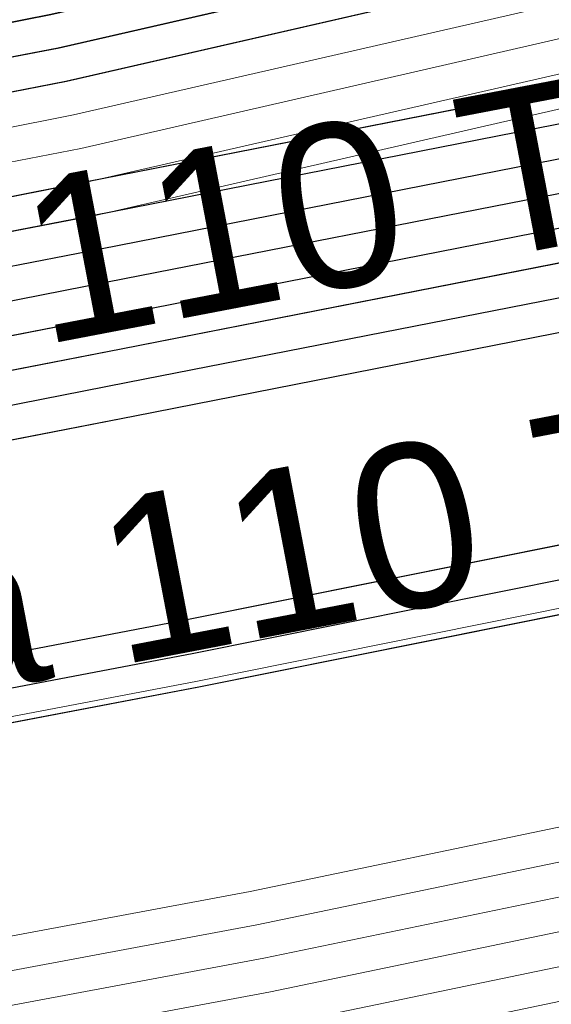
# Model space of a CAD drawing. Header units: metres. Extents: x -502 to 161, y -108 to 174.
# Tile 423 of 656: x -104.63 to -103.851, y -24.422 to -22.98. Entities that reach past the tile are written whole.
import ezdxf

# ---------------------------------------------------------------- set-up
doc = ezdxf.new("R2010")
doc.units = ezdxf.units.M
doc.header["$LTSCALE"] = 0.1
for name, color, linetype in [('BRI31-005.05-5p02-Koordinierung Lageplan 4. BA ZOB West 2022-06-15', 7, 'Continuous'), ('BRI31-005.06-5f07-Koordinierung Lageplan 4. BA ZOB Fernbusbahnh', 7, 'Continuous'), ('BRI32-005.02-5f05-Koordinierung Schemaplan 4 BA ZOB Teilbereich', 7, 'Continuous'), ('BRI32-005.03-5f06-Koordinierung Schemaplan 4 BA ZOB Teilbereich 2 Ost - Bahnhofsallee 2023-01-21', 7, 'Continuous')]:
    doc.layers.add(name, color=color, linetype=linetype)
doc.styles.add('Arial', font='arial.ttf')

msp = doc.modelspace()

# ---------------------------------------------------------------- linework, layer by layer
at = {"layer": 'BRI31-005.05-5p02-Koordinierung Lageplan 4. BA ZOB West 2022-06-15', "color": 250, "linetype": 'Continuous', "lineweight": 25, "true_color": 0x333333, "transparency": 33554687, "flags": 128}
for points in [[(-179.1357, -29.7394), (-178.2047, -29.9074), (-176.5237, -30.3244), (-174.8367, -30.8434), (-162.8247, -32.5154), (-157.1227, -33.4214), (-150.6707, -32.1644), (-150.3757, -32.1054), (-126.7397, -27.5954), (-121.8107, -26.6854), (-104.5117, -23.3154), (-93.6067, -21.1744), (-88.8337, -20.4444), (-81.6527, -19.0944), (-75.3827, -18.1294), (-69.6317, -17.1894), (-64.2647, -16.2324), (-63.2977, -15.6984), (-62.6077, -15.0894), (-62.1947, -14.8414), (-59.6597, -14.3864), (-59.3767, -14.3364), (-55.6447, -13.7064)], [(-55.6367, -13.7554), (-59.3687, -14.3854), (-59.6507, -14.4354), (-62.1767, -14.8894), (-62.5777, -15.1304), (-63.2687, -15.7394), (-64.2477, -16.2804), (-69.6237, -17.2384), (-75.3737, -18.1784), (-81.6437, -19.1434), (-88.8257, -20.4934), (-93.5977, -21.2234), (-104.5017, -23.3644), (-121.8007, -26.7344), (-126.7307, -27.6444), (-150.3667, -32.1544), (-150.6607, -32.2134), (-157.1217, -33.4724), (-162.8317, -32.5644), (-174.8437, -30.8934), (-176.5357, -30.3734), (-178.2147, -29.9564), (-179.1357, -29.7904)], [(-55.6287, -13.8044), (-59.3607, -14.4344), (-59.6427, -14.4844), (-62.1587, -14.9374), (-62.5477, -15.1714), (-63.2397, -15.7804), (-64.2307, -16.3284), (-69.6157, -17.2874), (-75.3647, -18.2274), (-81.6347, -19.1924), (-88.8177, -20.5424), (-93.5887, -21.2724), (-104.4917, -23.4134), (-121.7907, -26.7834), (-126.7217, -27.6934), (-150.3577, -32.2034), (-150.6507, -32.2624), (-157.1207, -33.5234), (-162.8387, -32.6134), (-174.8507, -30.9434), (-176.5477, -30.4224), (-178.2247, -30.0054), (-179.1357, -29.8414)], [(-55.6207, -13.8534), (-59.3527, -14.4834), (-59.6277, -14.5324), (-62.1407, -14.9854), (-62.5177, -15.2124), (-63.2107, -15.8214), (-64.2137, -16.3764), (-69.6077, -17.3364), (-75.3557, -18.2764), (-81.6257, -19.2414), (-88.8097, -20.5914), (-93.5797, -21.3214), (-104.4817, -23.4624), (-121.7807, -26.8324), (-126.7127, -27.7424), (-150.3487, -32.2524), (-150.6407, -32.3114), (-157.1197, -33.5744), (-162.8457, -32.6624), (-174.8577, -30.9934), (-176.5597, -30.4714), (-178.2347, -30.0544), (-179.1357, -29.8924)], [(-55.6127, -13.9024), (-59.3447, -14.5324), (-59.6247, -14.5824), (-62.1227, -15.0334), (-62.4877, -15.2534), (-63.1817, -15.8624), (-64.1967, -16.4244), (-69.5997, -17.3854), (-75.3467, -18.3254), (-81.6167, -19.2904), (-88.8017, -20.6404), (-93.5707, -21.3704), (-104.4717, -23.5114), (-121.7707, -26.8814), (-126.7037, -27.7914), (-150.3397, -32.3014), (-150.6307, -32.3604), (-157.1187, -33.6254), (-162.8527, -32.7114), (-174.8647, -31.0434), (-176.5717, -30.5204), (-178.2447, -30.1034), (-179.1357, -29.9434)], [(-55.6047, -13.9514), (-59.3367, -14.5814), (-62.1047, -15.0814), (-62.4577, -15.2944), (-63.1527, -15.9034), (-64.1797, -16.4724), (-69.5917, -17.4344), (-75.3377, -18.3744), (-81.6077, -19.3394), (-88.7937, -20.6894), (-93.5617, -21.4194), (-104.4617, -23.5604), (-121.7607, -26.9304), (-126.6947, -27.8404), (-150.3307, -32.3504), (-150.6207, -32.4094), (-157.1177, -33.6764), (-162.8597, -32.7604), (-174.8717, -31.0934), (-176.5837, -30.5694), (-178.2547, -30.1524), (-179.1357, -29.9944)], [(-56.5667, -14.3244), (-56.9487, -14.6244), (-57.8377, -15.3484), (-58.3257, -15.4954), (-59.9937, -15.7044), (-61.6697, -15.9144), (-63.7887, -16.4534), (-69.5837, -17.4834), (-75.3287, -18.4234), (-81.5687, -19.5644), (-84.6457, -20.1594), (-93.6297, -21.6994), (-104.3877, -23.8594), (-121.7187, -27.1554), (-122.6217, -27.3224), (-126.1537, -27.9814), (-137.6357, -30.1594), (-150.2927, -32.5534), (-151.8867, -32.8594), (-157.0417, -33.8394), (-163.2567, -32.9244), (-174.3647, -31.3244), (-178.3997, -30.6854)], [(-56.5467, -14.3734), (-56.9177, -14.6634), (-57.8137, -15.3934), (-58.3107, -15.5434), (-58.9957, -15.6304), (-59.9877, -15.7544), (-61.6607, -15.9634), (-63.7777, -16.5024), (-69.5757, -17.5324), (-75.3197, -18.4724), (-81.5597, -19.6134), (-84.6367, -20.2084), (-93.6207, -21.7484), (-104.3777, -23.9084), (-121.7097, -27.2044), (-122.6127, -27.3714), (-126.1447, -28.0304), (-137.6267, -30.2084), (-150.2837, -32.6024), (-151.8777, -32.9084), (-157.0407, -33.8904), (-163.2637, -32.9734), (-174.3717, -31.3734), (-178.4067, -30.7344)], [(-56.5277, -14.4214), (-56.8867, -14.7024), (-57.7897, -15.4384), (-58.2967, -15.5914), (-58.9897, -15.6804), (-59.9817, -15.8044), (-61.6517, -16.0124), (-63.7667, -16.5514), (-69.5677, -17.5814), (-75.3107, -18.5214), (-81.5507, -19.6624), (-84.6277, -20.2574), (-93.6117, -21.7974), (-104.3677, -23.9574), (-121.7007, -27.2534), (-122.6037, -27.4204), (-126.1357, -28.0794), (-137.6177, -30.2574), (-150.2747, -32.6514), (-151.8687, -32.9574), (-154.1107, -33.3844)], [(-62.5057, -14.9114), (-62.7017, -15.0274), (-63.4007, -15.5204), (-64.2987, -16.1364), (-69.6477, -17.0914), (-75.4007, -18.0314), (-81.6707, -18.9964), (-88.8497, -20.3464), (-93.6247, -21.0764), (-104.5317, -23.2174), (-121.8307, -26.5874), (-126.7577, -27.4974), (-150.3937, -32.0074), (-150.6907, -32.0664), (-157.1247, -33.3194), (-162.8107, -32.4174), (-174.8227, -30.7434), (-176.4997, -30.2264), (-178.1847, -29.8094), (-179.1357, -29.6374)], [(-62.4797, -14.9544), (-62.6747, -15.0694), (-63.3727, -15.5614), (-64.2817, -16.1844), (-69.6397, -17.1404), (-75.3917, -18.0804), (-81.6617, -19.0454), (-88.8417, -20.3954), (-93.6157, -21.1254), (-104.5217, -23.2664), (-121.8207, -26.6364), (-126.7487, -27.5464), (-150.3847, -32.0564), (-150.6807, -32.1154), (-157.1237, -33.3704), (-162.8177, -32.4664), (-174.8297, -30.7934), (-176.5117, -30.2754), (-178.1947, -29.8584), (-179.1357, -29.6884)], [(-93.6667, -20.8314), (-98.9447, -21.7314), (-104.5737, -23.0214), (-121.8707, -26.3914), (-126.7937, -27.3014), (-150.4297, -31.8114), (-150.7307, -31.8704), (-157.1287, -33.1154), (-162.7827, -32.2214), (-174.7947, -30.5434), (-178.1657, -29.7114), (-179.1357, -29.5354)], [(-93.6587, -20.8804), (-98.9347, -21.7804), (-104.5627, -23.0704), (-121.8607, -26.4404), (-126.7847, -27.3504), (-150.4207, -31.8604), (-150.7207, -31.9194), (-157.1277, -33.1664), (-162.7897, -32.2704), (-174.8017, -30.5934), (-178.1747, -29.7604), (-179.1357, -29.5864)]]:
    msp.add_lwpolyline(points, dxfattribs=at)
at = {"layer": 'BRI31-005.05-5p02-Koordinierung Lageplan 4. BA ZOB West 2022-06-15', "color": 7, "linetype": 'Continuous', "lineweight": 13, "transparency": 33554687, "flags": 128}
for points in [[(-61.4667, -16.5364), (-61.8967, -16.5874), (-64.8047, -17.0724), (-67.0677, -17.3534), (-81.2107, -19.8354), (-82.4137, -20.0454), (-83.9977, -20.3754), (-88.8717, -21.3944), (-93.5607, -22.0544), (-96.7847, -22.7254), (-98.7487, -23.1054), (-104.2927, -24.2564), (-104.8637, -24.3634), (-122.5617, -27.6464), (-126.0927, -28.3114), (-137.5747, -30.4814), (-151.2867, -33.0514), (-152.1117, -33.2054), (-156.9627, -34.1054), (-163.4867, -33.2114), (-174.4007, -31.5814), (-178.4277, -30.8814)], [(-61.4607, -16.5864), (-61.8897, -16.6374), (-64.7977, -17.1214), (-67.0607, -17.4024), (-81.2017, -19.8844), (-82.4047, -20.0944), (-83.9877, -20.4244), (-88.8627, -21.4434), (-93.5517, -22.1034), (-96.7747, -22.7744), (-98.7387, -23.1544), (-104.2827, -24.3054), (-104.8547, -24.4124), (-122.5527, -27.6954), (-126.0837, -28.3604), (-137.5657, -30.5304), (-151.2777, -33.1004), (-152.1027, -33.2544), (-156.9617, -34.1564), (-163.4937, -33.2604), (-174.4077, -31.6304), (-178.4347, -30.9304)], [(-178.4417, -30.9794), (-174.4147, -31.6794), (-163.5007, -33.3094), (-156.9607, -34.2074), (-152.0937, -33.3034), (-151.2687, -33.1494), (-137.5567, -30.5794), (-126.0747, -28.4094), (-122.5437, -27.7444), (-104.8457, -24.4614), (-104.2727, -24.3544), (-98.7287, -23.2034), (-96.7647, -22.8234), (-93.5427, -22.1524), (-88.8537, -21.4924), (-83.9777, -20.4734), (-82.3957, -20.1434), (-81.1927, -19.9334), (-67.0537, -17.4514), (-64.7907, -17.1704), (-61.8827, -16.6874), (-61.4547, -16.6364)], [(-61.4487, -16.6864), (-61.8757, -16.7374), (-64.7837, -17.2194), (-67.0467, -17.5004), (-81.1837, -19.9824), (-82.3867, -20.1924), (-83.9677, -20.5224), (-88.8447, -21.5414), (-93.5337, -22.2014), (-96.7547, -22.8724), (-98.7187, -23.2524), (-104.2627, -24.4034), (-104.8367, -24.5104), (-122.5347, -27.7934), (-126.0657, -28.4584), (-137.5477, -30.6284), (-151.2597, -33.1984), (-152.0847, -33.3524), (-156.9597, -34.2584), (-163.5077, -33.3584), (-174.4217, -31.7284), (-178.4487, -31.0284)], [(-178.4557, -31.0774), (-174.4287, -31.7774), (-163.5147, -33.4074), (-156.9587, -34.3094), (-152.0757, -33.4014), (-151.2507, -33.2474), (-137.5387, -30.6774), (-126.0567, -28.5074), (-122.5257, -27.8424), (-104.8277, -24.5594), (-104.2527, -24.4524), (-98.7087, -23.3014), (-96.7447, -22.9214), (-93.5247, -22.2504), (-88.8357, -21.5904), (-83.9577, -20.5714), (-82.3777, -20.2414), (-81.1747, -20.0314), (-67.0397, -17.5494), (-64.7767, -17.2684), (-61.8687, -16.7874), (-61.4427, -16.7364)], [(-178.4627, -31.1264), (-174.4357, -31.8264), (-163.5217, -33.4564), (-156.9577, -34.3604), (-152.0667, -33.4504), (-151.2417, -33.2964), (-137.5297, -30.7264), (-126.0477, -28.5564), (-122.5167, -27.8914), (-104.8187, -24.6084), (-104.2427, -24.5014), (-98.6987, -23.3504), (-96.7347, -22.9704), (-93.5157, -22.2994), (-88.8267, -21.6394), (-83.9477, -20.6204), (-82.3687, -20.2904), (-81.1657, -20.0804), (-67.0327, -17.5984), (-64.7697, -17.3174), (-61.8617, -16.8374), (-61.4367, -16.7864)]]:
    msp.add_lwpolyline(points, dxfattribs=at)
at = {"layer": 'BRI31-005.05-5p02-Koordinierung Lageplan 4. BA ZOB West 2022-06-15', "color": 190, "linetype": 'Continuous', "lineweight": 35, "true_color": 0x7f00ff, "transparency": 33554687, "flags": 128}
msp.add_lwpolyline([(-93.6747, -20.7824), (-98.9547, -21.6824), (-104.5847, -22.9724), (-121.8807, -26.3424), (-126.8027, -27.2524), (-150.4387, -31.7624), (-150.7407, -31.8214), (-157.1297, -33.0644), (-162.7757, -32.1724), (-174.7877, -30.4934), (-178.1567, -29.6624), (-179.1357, -29.4844)], dxfattribs=at)
at = {"layer": 'BRI31-005.05-5p02-Koordinierung Lageplan 4. BA ZOB West 2022-06-15', "color": 116, "linetype": 'Continuous', "lineweight": 13, "true_color": 0x007f3f, "transparency": 33554687, "flags": 128}
for points in [[(-150.4307, -31.8114), (-126.7937, -27.3014), (-121.8697, -26.3914), (-104.5727, -23.0214), (-98.8977, -21.7234), (-93.6667, -20.8304)], [(-150.4217, -31.8604), (-126.7847, -27.3504), (-121.8597, -26.4404), (-104.5617, -23.0704), (-98.9347, -21.7804), (-93.6587, -20.8794)], [(-93.6347, -21.0284), (-98.8577, -21.9194), (-104.5307, -23.2174), (-121.8317, -26.5874), (-126.7577, -27.4974), (-150.3927, -32.0074)], [(-93.6267, -21.0774), (-98.8947, -21.9764), (-104.5197, -23.2664), (-121.8217, -26.6364), (-126.7487, -27.5464), (-150.3837, -32.0564)]]:
    msp.add_lwpolyline(points, dxfattribs=at)
at = {"layer": 'BRI31-005.05-5p02-Koordinierung Lageplan 4. BA ZOB West 2022-06-15', "color": 251, "linetype": 'Continuous', "lineweight": 13, "true_color": 0x5b5b5b, "transparency": 33554687, "flags": 128}
for points in [[(-93.6507, -20.9294), (-98.8777, -21.8214), (-104.5517, -23.1194), (-121.8507, -26.4894), (-126.7757, -27.3994), (-150.4117, -31.9094), (-150.7107, -31.9684), (-157.1267, -33.2174), (-162.7967, -32.3194), (-174.8087, -30.6434), (-176.5547, -29.7624), (-176.4667, -28.8414), (-176.3907, -28.5144)], [(-93.6427, -20.9784), (-98.9147, -21.8784), (-104.5407, -23.1684), (-121.8407, -26.5384), (-126.7667, -27.4484), (-150.4027, -31.9584), (-150.7007, -32.0174), (-157.1257, -33.2684), (-162.8037, -32.3684), (-174.8157, -30.6934), (-176.6607, -29.8214), (-176.5657, -28.8254), (-176.4877, -28.4914)]]:
    msp.add_lwpolyline(points, dxfattribs=at)
at = {"layer": 'BRI31-005.05-5p02-Koordinierung Lageplan 4. BA ZOB West 2022-06-15', "color": 35, "linetype": 'Continuous', "lineweight": 13, "true_color": 0x99724c, "transparency": 33554687, "flags": 128}
msp.add_lwpolyline([(-93.6127, -21.7884), (-104.3697, -23.9484), (-121.7017, -27.2444), (-122.6047, -27.4114), (-126.1367, -28.0704), (-137.6187, -30.2484), (-150.2757, -32.6424), (-151.8707, -32.9484), (-154.1167, -33.3754), (-154.2567, -33.5434), (-154.3317, -33.7634), (-154.1997, -34.4534), (-153.5657, -37.8804), (-153.2087, -40.8104), (-153.0367, -41.2454), (-151.5157, -44.7774), (-150.4287, -47.2014), (-149.9687, -47.5874), (-147.5347, -48.6044)], dxfattribs=at)
at = {"layer": 'BRI31-005.06-5f07-Koordinierung Lageplan 4. BA ZOB Fernbusbahnh', "color": 250, "linetype": 'Continuous', "lineweight": 20, "true_color": 0x333333, "transparency": 33554687, "flags": 128}
for points in [[(-179.1357, -29.7394), (-178.2047, -29.9074), (-176.5237, -30.3244), (-174.8367, -30.8434), (-162.8247, -32.5154), (-157.1227, -33.4214), (-150.6707, -32.1644), (-150.3757, -32.1054), (-126.7397, -27.5954), (-121.8107, -26.6854), (-104.5117, -23.3154), (-93.6067, -21.1744), (-88.8337, -20.4444), (-81.6527, -19.0944), (-75.3827, -18.1294), (-69.6317, -17.1894), (-64.2647, -16.2324), (-63.2977, -15.6984), (-62.6077, -15.0894), (-62.1947, -14.8414), (-59.6597, -14.3864), (-59.3767, -14.3364), (-55.6447, -13.7064)], [(-55.6367, -13.7554), (-59.3687, -14.3854), (-59.6507, -14.4354), (-62.1767, -14.8894), (-62.5777, -15.1304), (-63.2687, -15.7394), (-64.2477, -16.2804), (-69.6237, -17.2384), (-75.3737, -18.1784), (-81.6437, -19.1434), (-88.8257, -20.4934), (-93.5977, -21.2234), (-104.5017, -23.3644), (-121.8007, -26.7344), (-126.7307, -27.6444), (-150.3667, -32.1544), (-150.6607, -32.2134), (-157.1217, -33.4724), (-162.8317, -32.5644), (-174.8437, -30.8934), (-176.5357, -30.3734), (-178.2147, -29.9564), (-179.1357, -29.7904)], [(-55.6287, -13.8044), (-59.3607, -14.4344), (-59.6427, -14.4844), (-62.1587, -14.9374), (-62.5477, -15.1714), (-63.2397, -15.7804), (-64.2307, -16.3284), (-69.6157, -17.2874), (-75.3647, -18.2274), (-81.6347, -19.1924), (-88.8177, -20.5424), (-93.5887, -21.2724), (-104.4917, -23.4134), (-121.7907, -26.7834), (-126.7217, -27.6934), (-150.3577, -32.2034), (-150.6507, -32.2624), (-157.1207, -33.5234), (-162.8387, -32.6134), (-174.8507, -30.9434), (-176.5477, -30.4224), (-178.2247, -30.0054), (-179.1357, -29.8414)], [(-55.6207, -13.8534), (-59.3527, -14.4834), (-59.6277, -14.5324), (-62.1407, -14.9854), (-62.5177, -15.2124), (-63.2107, -15.8214), (-64.2137, -16.3764), (-69.6077, -17.3364), (-75.3557, -18.2764), (-81.6257, -19.2414), (-88.8097, -20.5914), (-93.5797, -21.3214), (-104.4817, -23.4624), (-121.7807, -26.8324), (-126.7127, -27.7424), (-150.3487, -32.2524), (-150.6407, -32.3114), (-157.1197, -33.5744), (-162.8457, -32.6624), (-174.8577, -30.9934), (-176.5597, -30.4714), (-178.2347, -30.0544), (-179.1357, -29.8924)], [(-55.6127, -13.9024), (-59.3447, -14.5324), (-59.6247, -14.5824), (-62.1227, -15.0334), (-62.4877, -15.2534), (-63.1817, -15.8624), (-64.1967, -16.4244), (-69.5997, -17.3854), (-75.3467, -18.3254), (-81.6167, -19.2904), (-88.8017, -20.6404), (-93.5707, -21.3704), (-104.4717, -23.5114), (-121.7707, -26.8814), (-126.7037, -27.7914), (-150.3397, -32.3014), (-150.6307, -32.3604), (-157.1187, -33.6254), (-162.8527, -32.7114), (-174.8647, -31.0434), (-176.5717, -30.5204), (-178.2447, -30.1034), (-179.1357, -29.9434)], [(-55.6047, -13.9514), (-59.3367, -14.5814), (-62.1047, -15.0814), (-62.4577, -15.2944), (-63.1527, -15.9034), (-64.1797, -16.4724), (-69.5917, -17.4344), (-75.3377, -18.3744), (-81.6077, -19.3394), (-88.7937, -20.6894), (-93.5617, -21.4194), (-104.4617, -23.5604), (-121.7607, -26.9304), (-126.6947, -27.8404), (-150.3307, -32.3504), (-150.6207, -32.4094), (-157.1177, -33.6764), (-162.8597, -32.7604), (-174.8717, -31.0934), (-176.5837, -30.5694), (-178.2547, -30.1524), (-179.1357, -29.9944)], [(-56.5667, -14.3244), (-56.9487, -14.6244), (-57.8377, -15.3484), (-58.3257, -15.4954), (-59.9937, -15.7044), (-61.6697, -15.9144), (-63.7887, -16.4534), (-69.5837, -17.4834), (-75.3287, -18.4234), (-81.5687, -19.5644), (-84.6457, -20.1594), (-93.6297, -21.6994), (-104.3877, -23.8594), (-121.7187, -27.1554), (-122.6217, -27.3224), (-126.1537, -27.9814), (-137.6357, -30.1594), (-150.2927, -32.5534), (-151.8867, -32.8594), (-157.0417, -33.8394), (-163.2567, -32.9244), (-174.3647, -31.3244), (-178.3997, -30.6854)], [(-56.5467, -14.3734), (-56.9177, -14.6634), (-57.8137, -15.3934), (-58.3107, -15.5434), (-58.9957, -15.6304), (-59.9877, -15.7544), (-61.6607, -15.9634), (-63.7777, -16.5024), (-69.5757, -17.5324), (-75.3197, -18.4724), (-81.5597, -19.6134), (-84.6367, -20.2084), (-93.6207, -21.7484), (-104.3777, -23.9084), (-121.7097, -27.2044), (-122.6127, -27.3714), (-126.1447, -28.0304), (-137.6267, -30.2084), (-150.2837, -32.6024), (-151.8777, -32.9084), (-157.0407, -33.8904), (-163.2637, -32.9734), (-174.3717, -31.3734), (-178.4067, -30.7344)], [(-62.5057, -14.9114), (-62.7017, -15.0274), (-63.4007, -15.5204), (-64.2987, -16.1364), (-69.6477, -17.0914), (-75.4007, -18.0314), (-81.6707, -18.9964), (-88.8497, -20.3464), (-93.6247, -21.0764), (-104.5317, -23.2174), (-121.8307, -26.5874), (-126.7577, -27.4974), (-150.3937, -32.0074), (-150.6907, -32.0664), (-157.1247, -33.3194), (-162.8107, -32.4174), (-174.8227, -30.7434), (-176.4997, -30.2264), (-178.1847, -29.8094), (-179.1357, -29.6374)], [(-62.4797, -14.9544), (-62.6747, -15.0694), (-63.3727, -15.5614), (-64.2817, -16.1844), (-69.6397, -17.1404), (-75.3917, -18.0804), (-81.6617, -19.0454), (-88.8417, -20.3954), (-93.6157, -21.1254), (-104.5217, -23.2664), (-121.8207, -26.6364), (-126.7487, -27.5464), (-150.3847, -32.0564), (-150.6807, -32.1154), (-157.1237, -33.3704), (-162.8177, -32.4664), (-174.8297, -30.7934), (-176.5117, -30.2754), (-178.1947, -29.8584), (-179.1357, -29.6884)], [(-93.6667, -20.8314), (-98.9447, -21.7314), (-104.5737, -23.0214), (-121.8707, -26.3914), (-126.7937, -27.3014), (-150.4297, -31.8114), (-150.7307, -31.8704), (-157.1287, -33.1154), (-162.7827, -32.2214), (-174.7947, -30.5434), (-178.1657, -29.7114), (-179.1357, -29.5354)], [(-93.6587, -20.8804), (-98.9347, -21.7804), (-104.5627, -23.0704), (-121.8607, -26.4404), (-126.7847, -27.3504), (-150.4207, -31.8604), (-150.7207, -31.9194), (-157.1277, -33.1664), (-162.7897, -32.2704), (-174.8017, -30.5934), (-178.1747, -29.7604), (-179.1357, -29.5864)]]:
    msp.add_lwpolyline(points, dxfattribs=at)
at = {"layer": 'BRI31-005.06-5f07-Koordinierung Lageplan 4. BA ZOB Fernbusbahnh', "color": 7, "linetype": 'Continuous', "lineweight": 9, "transparency": 33554687, "flags": 128}
for points in [[(-61.4667, -16.5364), (-61.8967, -16.5874), (-64.8047, -17.0724), (-67.0677, -17.3534), (-81.2107, -19.8354), (-82.4137, -20.0454), (-83.9977, -20.3754), (-88.8717, -21.3944), (-93.5607, -22.0544), (-96.7847, -22.7254), (-98.7487, -23.1054), (-104.2927, -24.2564), (-104.8637, -24.3634), (-122.5617, -27.6464), (-126.0927, -28.3114), (-137.5747, -30.4814), (-151.2867, -33.0514), (-152.1117, -33.2054), (-156.9627, -34.1054), (-163.4867, -33.2114), (-174.4007, -31.5814), (-178.4277, -30.8814)], [(-61.4607, -16.5864), (-61.8897, -16.6374), (-64.7977, -17.1214), (-67.0607, -17.4024), (-81.2017, -19.8844), (-82.4047, -20.0944), (-83.9877, -20.4244), (-88.8627, -21.4434), (-93.5517, -22.1034), (-96.7747, -22.7744), (-98.7387, -23.1544), (-104.2827, -24.3054), (-104.8547, -24.4124), (-122.5527, -27.6954), (-126.0837, -28.3604), (-137.5657, -30.5304), (-151.2777, -33.1004), (-152.1027, -33.2544), (-156.9617, -34.1564), (-163.4937, -33.2604), (-174.4077, -31.6304), (-178.4347, -30.9304)], [(-178.4417, -30.9794), (-174.4147, -31.6794), (-163.5007, -33.3094), (-156.9607, -34.2074), (-152.0937, -33.3034), (-151.2687, -33.1494), (-137.5567, -30.5794), (-126.0747, -28.4094), (-122.5437, -27.7444), (-104.8457, -24.4614), (-104.2727, -24.3544), (-98.7287, -23.2034), (-96.7647, -22.8234), (-93.5427, -22.1524), (-88.8537, -21.4924), (-83.9777, -20.4734), (-82.3957, -20.1434), (-81.1927, -19.9334), (-67.0537, -17.4514), (-64.7907, -17.1704), (-61.8827, -16.6874), (-61.4547, -16.6364)], [(-61.4487, -16.6864), (-61.8757, -16.7374), (-64.7837, -17.2194), (-67.0467, -17.5004), (-81.1837, -19.9824), (-82.3867, -20.1924), (-83.9677, -20.5224), (-88.8447, -21.5414), (-93.5337, -22.2014), (-96.7547, -22.8724), (-98.7187, -23.2524), (-104.2627, -24.4034), (-104.8367, -24.5104), (-122.5347, -27.7934), (-126.0657, -28.4584), (-137.5477, -30.6284), (-151.2597, -33.1984), (-152.0847, -33.3524), (-156.9597, -34.2584), (-163.5077, -33.3584), (-174.4217, -31.7284), (-178.4487, -31.0284)], [(-178.4557, -31.0774), (-174.4287, -31.7774), (-163.5147, -33.4074), (-156.9587, -34.3094), (-152.0757, -33.4014), (-151.2507, -33.2474), (-137.5387, -30.6774), (-126.0567, -28.5074), (-122.5257, -27.8424), (-104.8277, -24.5594), (-104.2527, -24.4524), (-98.7087, -23.3014), (-96.7447, -22.9214), (-93.5247, -22.2504), (-88.8357, -21.5904), (-83.9577, -20.5714), (-82.3777, -20.2414), (-81.1747, -20.0314), (-67.0397, -17.5494), (-64.7767, -17.2684), (-61.8687, -16.7874), (-61.4427, -16.7364)], [(-178.4627, -31.1264), (-174.4357, -31.8264), (-163.5217, -33.4564), (-156.9577, -34.3604), (-152.0667, -33.4504), (-151.2417, -33.2964), (-137.5297, -30.7264), (-126.0477, -28.5564), (-122.5167, -27.8914), (-104.8187, -24.6084), (-104.2427, -24.5014), (-98.6987, -23.3504), (-96.7347, -22.9704), (-93.5157, -22.2994), (-88.8267, -21.6394), (-83.9477, -20.6204), (-82.3687, -20.2904), (-81.1657, -20.0804), (-67.0327, -17.5984), (-64.7697, -17.3174), (-61.8617, -16.8374), (-61.4367, -16.7864)]]:
    msp.add_lwpolyline(points, dxfattribs=at)
at = {"layer": 'BRI31-005.06-5f07-Koordinierung Lageplan 4. BA ZOB Fernbusbahnh', "color": 190, "linetype": 'Continuous', "lineweight": 30, "true_color": 0x7f00ff, "transparency": 33554687, "flags": 128}
msp.add_lwpolyline([(-93.6747, -20.7824), (-98.9547, -21.6824), (-104.5847, -22.9724), (-121.8807, -26.3424), (-126.8027, -27.2524), (-150.4387, -31.7624), (-150.7407, -31.8214), (-157.1297, -33.0644), (-162.7757, -32.1724), (-174.7877, -30.4934), (-178.1567, -29.6624), (-179.1357, -29.4844)], dxfattribs=at)
at = {"layer": 'BRI32-005.02-5f05-Koordinierung Schemaplan 4 BA ZOB Teilbereich', "color": 250, "linetype": 'Continuous', "lineweight": 25, "true_color": 0x333333, "transparency": 33554687, "flags": 128}
for points in [[(-179.1357, -29.7394), (-178.2047, -29.9074), (-176.5237, -30.3244), (-174.8367, -30.8434), (-162.8247, -32.5154), (-157.1227, -33.4214), (-150.6707, -32.1644), (-150.3757, -32.1054), (-126.7397, -27.5954), (-121.8107, -26.6854), (-104.5117, -23.3154), (-93.6067, -21.1744), (-88.8337, -20.4444), (-81.6527, -19.0944), (-75.3827, -18.1294), (-69.6317, -17.1894), (-64.2647, -16.2324), (-63.2977, -15.6984), (-62.6077, -15.0894), (-62.1947, -14.8414), (-59.6597, -14.3864), (-59.3767, -14.3364), (-55.6447, -13.7064)], [(-55.6367, -13.7554), (-59.3687, -14.3854), (-59.6507, -14.4354), (-62.1767, -14.8894), (-62.5777, -15.1304), (-63.2687, -15.7394), (-64.2477, -16.2804), (-69.6237, -17.2384), (-75.3737, -18.1784), (-81.6437, -19.1434), (-88.8257, -20.4934), (-93.5977, -21.2234), (-104.5017, -23.3644), (-121.8007, -26.7344), (-126.7307, -27.6444), (-150.3667, -32.1544), (-150.6607, -32.2134), (-157.1217, -33.4724), (-162.8317, -32.5644), (-174.8437, -30.8934), (-176.5357, -30.3734), (-178.2147, -29.9564), (-179.1357, -29.7904)], [(-55.6287, -13.8044), (-59.3607, -14.4344), (-59.6427, -14.4844), (-62.1587, -14.9374), (-62.5477, -15.1714), (-63.2397, -15.7804), (-64.2307, -16.3284), (-69.6157, -17.2874), (-75.3647, -18.2274), (-81.6347, -19.1924), (-88.8177, -20.5424), (-93.5887, -21.2724), (-104.4917, -23.4134), (-121.7907, -26.7834), (-126.7217, -27.6934), (-150.3577, -32.2034), (-150.6507, -32.2624), (-157.1207, -33.5234), (-162.8387, -32.6134), (-174.8507, -30.9434), (-176.5477, -30.4224), (-178.2247, -30.0054), (-179.1357, -29.8414)], [(-55.6207, -13.8534), (-59.3527, -14.4834), (-59.6277, -14.5324), (-62.1407, -14.9854), (-62.5177, -15.2124), (-63.2107, -15.8214), (-64.2137, -16.3764), (-69.6077, -17.3364), (-75.3557, -18.2764), (-81.6257, -19.2414), (-88.8097, -20.5914), (-93.5797, -21.3214), (-104.4817, -23.4624), (-121.7807, -26.8324), (-126.7127, -27.7424), (-150.3487, -32.2524), (-150.6407, -32.3114), (-157.1197, -33.5744), (-162.8457, -32.6624), (-174.8577, -30.9934), (-176.5597, -30.4714), (-178.2347, -30.0544), (-179.1357, -29.8924)], [(-55.6127, -13.9024), (-59.3447, -14.5324), (-59.6247, -14.5824), (-62.1227, -15.0334), (-62.4877, -15.2534), (-63.1817, -15.8624), (-64.1967, -16.4244), (-69.5997, -17.3854), (-75.3467, -18.3254), (-81.6167, -19.2904), (-88.8017, -20.6404), (-93.5707, -21.3704), (-104.4717, -23.5114), (-121.7707, -26.8814), (-126.7037, -27.7914), (-150.3397, -32.3014), (-150.6307, -32.3604), (-157.1187, -33.6254), (-162.8527, -32.7114), (-174.8647, -31.0434), (-176.5717, -30.5204), (-178.2447, -30.1034), (-179.1357, -29.9434)], [(-55.6047, -13.9514), (-59.3367, -14.5814), (-62.1047, -15.0814), (-62.4577, -15.2944), (-63.1527, -15.9034), (-64.1797, -16.4724), (-69.5917, -17.4344), (-75.3377, -18.3744), (-81.6077, -19.3394), (-88.7937, -20.6894), (-93.5617, -21.4194), (-104.4617, -23.5604), (-121.7607, -26.9304), (-126.6947, -27.8404), (-150.3307, -32.3504), (-150.6207, -32.4094), (-157.1177, -33.6764), (-162.8597, -32.7604), (-174.8717, -31.0934), (-176.5837, -30.5694), (-178.2547, -30.1524), (-179.1357, -29.9944)], [(-56.5667, -14.3244), (-56.9487, -14.6244), (-57.8377, -15.3484), (-58.3257, -15.4954), (-59.9937, -15.7044), (-61.6697, -15.9144), (-63.7887, -16.4534), (-69.5837, -17.4834), (-75.3287, -18.4234), (-81.5687, -19.5644), (-84.6457, -20.1594), (-93.6297, -21.6994), (-104.3877, -23.8594), (-121.7187, -27.1554), (-122.6217, -27.3224), (-126.1537, -27.9814), (-137.6357, -30.1594), (-150.2927, -32.5534), (-151.8867, -32.8594), (-157.0417, -33.8394), (-163.2567, -32.9244), (-174.3647, -31.3244), (-178.3997, -30.6854)], [(-56.5467, -14.3734), (-56.9177, -14.6634), (-57.8137, -15.3934), (-58.3107, -15.5434), (-58.9957, -15.6304), (-59.9877, -15.7544), (-61.6607, -15.9634), (-63.7777, -16.5024), (-69.5757, -17.5324), (-75.3197, -18.4724), (-81.5597, -19.6134), (-84.6367, -20.2084), (-93.6207, -21.7484), (-104.3777, -23.9084), (-121.7097, -27.2044), (-122.6127, -27.3714), (-126.1447, -28.0304), (-137.6267, -30.2084), (-150.2837, -32.6024), (-151.8777, -32.9084), (-157.0407, -33.8904), (-163.2637, -32.9734), (-174.3717, -31.3734), (-178.4067, -30.7344)], [(-56.5277, -14.4214), (-56.8867, -14.7024), (-57.7897, -15.4384), (-58.2967, -15.5914), (-58.9897, -15.6804), (-59.9817, -15.8044), (-61.6517, -16.0124), (-63.7667, -16.5514), (-69.5677, -17.5814), (-75.3107, -18.5214), (-81.5507, -19.6624), (-84.6277, -20.2574), (-93.6117, -21.7974), (-104.3677, -23.9574), (-121.7007, -27.2534), (-122.6037, -27.4204), (-126.1357, -28.0794), (-137.6177, -30.2574), (-150.2747, -32.6514), (-151.8687, -32.9574), (-154.1107, -33.3844)], [(-93.6667, -20.8314), (-98.9447, -21.7314), (-104.5737, -23.0214), (-121.8707, -26.3914), (-126.7937, -27.3014), (-150.4297, -31.8114), (-150.7307, -31.8704), (-157.1287, -33.1154), (-162.7827, -32.2214), (-174.7947, -30.5434), (-178.1657, -29.7114), (-179.1357, -29.5354)], [(-93.6587, -20.8804), (-98.9347, -21.7804), (-104.5627, -23.0704), (-121.8607, -26.4404), (-126.7847, -27.3504), (-150.4207, -31.8604), (-150.7207, -31.9194), (-157.1277, -33.1664), (-162.7897, -32.2704), (-174.8017, -30.5934), (-178.1747, -29.7604), (-179.1357, -29.5864)]]:
    msp.add_lwpolyline(points, dxfattribs=at)
at = {"layer": 'BRI32-005.02-5f05-Koordinierung Schemaplan 4 BA ZOB Teilbereich', "color": 190, "linetype": 'Continuous', "lineweight": 35, "true_color": 0x7f00ff, "transparency": 33554687, "flags": 128}
msp.add_lwpolyline([(-93.6747, -20.7824), (-98.9547, -21.6824), (-104.5847, -22.9724), (-121.8807, -26.3424), (-126.8027, -27.2524), (-150.4387, -31.7624), (-150.7407, -31.8214), (-157.1297, -33.0644), (-162.7757, -32.1724), (-174.7877, -30.4934), (-178.1567, -29.6624), (-179.1357, -29.4844)], dxfattribs=at)
at = {"layer": 'BRI32-005.02-5f05-Koordinierung Schemaplan 4 BA ZOB Teilbereich', "color": 116, "linetype": 'Continuous', "lineweight": 13, "true_color": 0x007f3f, "transparency": 33554687, "flags": 128}
for points in [[(-150.4307, -31.8114), (-126.7937, -27.3014), (-121.8697, -26.3914), (-104.5727, -23.0214), (-98.8977, -21.7234), (-93.6667, -20.8304)], [(-150.4217, -31.8604), (-126.7847, -27.3504), (-121.8597, -26.4404), (-104.5617, -23.0704), (-98.9347, -21.7804), (-93.6587, -20.8794)], [(-93.6347, -21.0284), (-98.8577, -21.9194), (-104.5307, -23.2174), (-121.8317, -26.5874), (-126.7577, -27.4974), (-150.3927, -32.0074)], [(-93.6267, -21.0774), (-98.8947, -21.9764), (-104.5197, -23.2664), (-121.8217, -26.6364), (-126.7487, -27.5464), (-150.3837, -32.0564)]]:
    msp.add_lwpolyline(points, dxfattribs=at)
at = {"layer": 'BRI32-005.02-5f05-Koordinierung Schemaplan 4 BA ZOB Teilbereich', "color": 251, "linetype": 'Continuous', "lineweight": 13, "true_color": 0x5b5b5b, "transparency": 33554687, "flags": 128}
for points in [[(-93.6507, -20.9294), (-98.8777, -21.8214), (-104.5517, -23.1194), (-121.8507, -26.4894), (-126.7757, -27.3994), (-150.4117, -31.9094), (-150.7107, -31.9684), (-157.1267, -33.2174), (-162.7967, -32.3194), (-174.8087, -30.6434), (-176.5547, -29.7624), (-176.4667, -28.8414), (-176.3907, -28.5144)], [(-93.6427, -20.9784), (-98.9147, -21.8784), (-104.5407, -23.1684), (-121.8407, -26.5384), (-126.7667, -27.4484), (-150.4027, -31.9584), (-150.7007, -32.0174), (-157.1257, -33.2684), (-162.8037, -32.3684), (-174.8157, -30.6934), (-176.6607, -29.8214), (-176.5657, -28.8254), (-176.4877, -28.4914)]]:
    msp.add_lwpolyline(points, dxfattribs=at)
at = {"layer": 'BRI32-005.02-5f05-Koordinierung Schemaplan 4 BA ZOB Teilbereich', "color": 35, "linetype": 'Continuous', "lineweight": 13, "true_color": 0x99724c, "transparency": 33554687, "flags": 128}
msp.add_lwpolyline([(-93.6127, -21.7884), (-104.3697, -23.9484), (-121.7017, -27.2444), (-122.6047, -27.4114), (-126.1367, -28.0704), (-137.6187, -30.2484), (-150.2757, -32.6424), (-151.8707, -32.9484), (-154.1167, -33.3754), (-154.2567, -33.5434), (-154.3317, -33.7634), (-154.1997, -34.4534), (-153.5657, -37.8804), (-153.2087, -40.8104), (-153.0367, -41.2454), (-151.5157, -44.7774), (-150.4287, -47.2014), (-149.9687, -47.5874), (-147.5347, -48.6044)], dxfattribs=at)
at = {"layer": 'BRI32-005.03-5f06-Koordinierung Schemaplan 4 BA ZOB Teilbereich 2 Ost - Bahnhofsallee 2023-01-21', "color": 250, "linetype": 'Continuous', "lineweight": 20, "true_color": 0x333333, "transparency": 33554687, "flags": 128}
for points in [[(-179.1357, -29.7394), (-178.2047, -29.9074), (-176.5237, -30.3244), (-174.8367, -30.8434), (-162.8247, -32.5154), (-157.1227, -33.4214), (-150.6707, -32.1644), (-150.3757, -32.1054), (-126.7397, -27.5954), (-121.8107, -26.6854), (-104.5117, -23.3154), (-93.6067, -21.1744), (-88.8337, -20.4444), (-81.6527, -19.0944), (-75.3827, -18.1294), (-69.6317, -17.1894), (-64.2647, -16.2324), (-63.2977, -15.6984), (-62.6077, -15.0894), (-62.1947, -14.8414), (-59.6597, -14.3864), (-59.3767, -14.3364), (-55.6447, -13.7064)], [(-55.6367, -13.7554), (-59.3687, -14.3854), (-59.6507, -14.4354), (-62.1767, -14.8894), (-62.5777, -15.1304), (-63.2687, -15.7394), (-64.2477, -16.2804), (-69.6237, -17.2384), (-75.3737, -18.1784), (-81.6437, -19.1434), (-88.8257, -20.4934), (-93.5977, -21.2234), (-104.5017, -23.3644), (-121.8007, -26.7344), (-126.7307, -27.6444), (-150.3667, -32.1544), (-150.6607, -32.2134), (-157.1217, -33.4724), (-162.8317, -32.5644), (-174.8437, -30.8934), (-176.5357, -30.3734), (-178.2147, -29.9564), (-179.1357, -29.7904)], [(-55.6287, -13.8044), (-59.3607, -14.4344), (-59.6427, -14.4844), (-62.1587, -14.9374), (-62.5477, -15.1714), (-63.2397, -15.7804), (-64.2307, -16.3284), (-69.6157, -17.2874), (-75.3647, -18.2274), (-81.6347, -19.1924), (-88.8177, -20.5424), (-93.5887, -21.2724), (-104.4917, -23.4134), (-121.7907, -26.7834), (-126.7217, -27.6934), (-150.3577, -32.2034), (-150.6507, -32.2624), (-157.1207, -33.5234), (-162.8387, -32.6134), (-174.8507, -30.9434), (-176.5477, -30.4224), (-178.2247, -30.0054), (-179.1357, -29.8414)], [(-55.6207, -13.8534), (-59.3527, -14.4834), (-59.6277, -14.5324), (-62.1407, -14.9854), (-62.5177, -15.2124), (-63.2107, -15.8214), (-64.2137, -16.3764), (-69.6077, -17.3364), (-75.3557, -18.2764), (-81.6257, -19.2414), (-88.8097, -20.5914), (-93.5797, -21.3214), (-104.4817, -23.4624), (-121.7807, -26.8324), (-126.7127, -27.7424), (-150.3487, -32.2524), (-150.6407, -32.3114), (-157.1197, -33.5744), (-162.8457, -32.6624), (-174.8577, -30.9934), (-176.5597, -30.4714), (-178.2347, -30.0544), (-179.1357, -29.8924)], [(-55.6127, -13.9024), (-59.3447, -14.5324), (-59.6247, -14.5824), (-62.1227, -15.0334), (-62.4877, -15.2534), (-63.1817, -15.8624), (-64.1967, -16.4244), (-69.5997, -17.3854), (-75.3467, -18.3254), (-81.6167, -19.2904), (-88.8017, -20.6404), (-93.5707, -21.3704), (-104.4717, -23.5114), (-121.7707, -26.8814), (-126.7037, -27.7914), (-150.3397, -32.3014), (-150.6307, -32.3604), (-157.1187, -33.6254), (-162.8527, -32.7114), (-174.8647, -31.0434), (-176.5717, -30.5204), (-178.2447, -30.1034), (-179.1357, -29.9434)], [(-55.6047, -13.9514), (-59.3367, -14.5814), (-62.1047, -15.0814), (-62.4577, -15.2944), (-63.1527, -15.9034), (-64.1797, -16.4724), (-69.5917, -17.4344), (-75.3377, -18.3744), (-81.6077, -19.3394), (-88.7937, -20.6894), (-93.5617, -21.4194), (-104.4617, -23.5604), (-121.7607, -26.9304), (-126.6947, -27.8404), (-150.3307, -32.3504), (-150.6207, -32.4094), (-157.1177, -33.6764), (-162.8597, -32.7604), (-174.8717, -31.0934), (-176.5837, -30.5694), (-178.2547, -30.1524), (-179.1357, -29.9944)], [(-56.5667, -14.3244), (-56.9487, -14.6244), (-57.8377, -15.3484), (-58.3257, -15.4954), (-59.9937, -15.7044), (-61.6697, -15.9144), (-63.7887, -16.4534), (-69.5837, -17.4834), (-75.3287, -18.4234), (-81.5687, -19.5644), (-84.6457, -20.1594), (-93.6297, -21.6994), (-104.3877, -23.8594), (-121.7187, -27.1554), (-122.6217, -27.3224), (-126.1537, -27.9814), (-137.6357, -30.1594), (-150.2927, -32.5534), (-151.8867, -32.8594), (-157.0417, -33.8394), (-163.2567, -32.9244), (-174.3647, -31.3244), (-178.3997, -30.6854)], [(-56.5467, -14.3734), (-56.9177, -14.6634), (-57.8137, -15.3934), (-58.3107, -15.5434), (-58.9957, -15.6304), (-59.9877, -15.7544), (-61.6607, -15.9634), (-63.7777, -16.5024), (-69.5757, -17.5324), (-75.3197, -18.4724), (-81.5597, -19.6134), (-84.6367, -20.2084), (-93.6207, -21.7484), (-104.3777, -23.9084), (-121.7097, -27.2044), (-122.6127, -27.3714), (-126.1447, -28.0304), (-137.6267, -30.2084), (-150.2837, -32.6024), (-151.8777, -32.9084), (-157.0407, -33.8904), (-163.2637, -32.9734), (-174.3717, -31.3734), (-178.4067, -30.7344)], [(-56.5277, -14.4214), (-56.8867, -14.7024), (-57.7897, -15.4384), (-58.2967, -15.5914), (-58.9897, -15.6804), (-59.9817, -15.8044), (-61.6517, -16.0124), (-63.7667, -16.5514), (-69.5677, -17.5814), (-75.3107, -18.5214), (-81.5507, -19.6624), (-84.6277, -20.2574), (-93.6117, -21.7974), (-104.3677, -23.9574), (-121.7007, -27.2534), (-122.6037, -27.4204), (-126.1357, -28.0794), (-137.6177, -30.2574), (-150.2747, -32.6514), (-151.8687, -32.9574), (-154.1107, -33.3844)], [(-62.5057, -14.9114), (-62.7017, -15.0274), (-63.4007, -15.5204), (-64.2987, -16.1364), (-69.6477, -17.0914), (-75.4007, -18.0314), (-81.6707, -18.9964), (-88.8497, -20.3464), (-93.6247, -21.0764), (-104.5317, -23.2174), (-121.8307, -26.5874), (-126.7577, -27.4974), (-150.3937, -32.0074), (-150.6907, -32.0664), (-157.1247, -33.3194), (-162.8107, -32.4174), (-174.8227, -30.7434), (-176.4997, -30.2264), (-178.1847, -29.8094), (-179.1357, -29.6374)], [(-62.4797, -14.9544), (-62.6747, -15.0694), (-63.3727, -15.5614), (-64.2817, -16.1844), (-69.6397, -17.1404), (-75.3917, -18.0804), (-81.6617, -19.0454), (-88.8417, -20.3954), (-93.6157, -21.1254), (-104.5217, -23.2664), (-121.8207, -26.6364), (-126.7487, -27.5464), (-150.3847, -32.0564), (-150.6807, -32.1154), (-157.1237, -33.3704), (-162.8177, -32.4664), (-174.8297, -30.7934), (-176.5117, -30.2754), (-178.1947, -29.8584), (-179.1357, -29.6884)], [(-93.6667, -20.8314), (-98.9447, -21.7314), (-104.5737, -23.0214), (-121.8707, -26.3914), (-126.7937, -27.3014), (-150.4297, -31.8114), (-150.7307, -31.8704), (-157.1287, -33.1154), (-162.7827, -32.2214), (-174.7947, -30.5434), (-178.1657, -29.7114), (-179.1357, -29.5354)], [(-93.6587, -20.8804), (-98.9347, -21.7804), (-104.5627, -23.0704), (-121.8607, -26.4404), (-126.7847, -27.3504), (-150.4207, -31.8604), (-150.7207, -31.9194), (-157.1277, -33.1664), (-162.7897, -32.2704), (-174.8017, -30.5934), (-178.1747, -29.7604), (-179.1357, -29.5864)]]:
    msp.add_lwpolyline(points, dxfattribs=at)
at = {"layer": 'BRI32-005.03-5f06-Koordinierung Schemaplan 4 BA ZOB Teilbereich 2 Ost - Bahnhofsallee 2023-01-21', "color": 7, "linetype": 'Continuous', "lineweight": 9, "transparency": 33554687, "flags": 128}
for points in [[(-61.4667, -16.5364), (-61.8967, -16.5874), (-64.8047, -17.0724), (-67.0677, -17.3534), (-81.2107, -19.8354), (-82.4137, -20.0454), (-83.9977, -20.3754), (-88.8717, -21.3944), (-93.5607, -22.0544), (-96.7847, -22.7254), (-98.7487, -23.1054), (-104.2927, -24.2564), (-104.8637, -24.3634), (-122.5617, -27.6464), (-126.0927, -28.3114), (-137.5747, -30.4814), (-151.2867, -33.0514), (-152.1117, -33.2054), (-156.9627, -34.1054), (-163.4867, -33.2114), (-174.4007, -31.5814), (-178.4277, -30.8814)], [(-61.4607, -16.5864), (-61.8897, -16.6374), (-64.7977, -17.1214), (-67.0607, -17.4024), (-81.2017, -19.8844), (-82.4047, -20.0944), (-83.9877, -20.4244), (-88.8627, -21.4434), (-93.5517, -22.1034), (-96.7747, -22.7744), (-98.7387, -23.1544), (-104.2827, -24.3054), (-104.8547, -24.4124), (-122.5527, -27.6954), (-126.0837, -28.3604), (-137.5657, -30.5304), (-151.2777, -33.1004), (-152.1027, -33.2544), (-156.9617, -34.1564), (-163.4937, -33.2604), (-174.4077, -31.6304), (-178.4347, -30.9304)], [(-178.4417, -30.9794), (-174.4147, -31.6794), (-163.5007, -33.3094), (-156.9607, -34.2074), (-152.0937, -33.3034), (-151.2687, -33.1494), (-137.5567, -30.5794), (-126.0747, -28.4094), (-122.5437, -27.7444), (-104.8457, -24.4614), (-104.2727, -24.3544), (-98.7287, -23.2034), (-96.7647, -22.8234), (-93.5427, -22.1524), (-88.8537, -21.4924), (-83.9777, -20.4734), (-82.3957, -20.1434), (-81.1927, -19.9334), (-67.0537, -17.4514), (-64.7907, -17.1704), (-61.8827, -16.6874), (-61.4547, -16.6364)], [(-61.4487, -16.6864), (-61.8757, -16.7374), (-64.7837, -17.2194), (-67.0467, -17.5004), (-81.1837, -19.9824), (-82.3867, -20.1924), (-83.9677, -20.5224), (-88.8447, -21.5414), (-93.5337, -22.2014), (-96.7547, -22.8724), (-98.7187, -23.2524), (-104.2627, -24.4034), (-104.8367, -24.5104), (-122.5347, -27.7934), (-126.0657, -28.4584), (-137.5477, -30.6284), (-151.2597, -33.1984), (-152.0847, -33.3524), (-156.9597, -34.2584), (-163.5077, -33.3584), (-174.4217, -31.7284), (-178.4487, -31.0284)], [(-178.4557, -31.0774), (-174.4287, -31.7774), (-163.5147, -33.4074), (-156.9587, -34.3094), (-152.0757, -33.4014), (-151.2507, -33.2474), (-137.5387, -30.6774), (-126.0567, -28.5074), (-122.5257, -27.8424), (-104.8277, -24.5594), (-104.2527, -24.4524), (-98.7087, -23.3014), (-96.7447, -22.9214), (-93.5247, -22.2504), (-88.8357, -21.5904), (-83.9577, -20.5714), (-82.3777, -20.2414), (-81.1747, -20.0314), (-67.0397, -17.5494), (-64.7767, -17.2684), (-61.8687, -16.7874), (-61.4427, -16.7364)], [(-178.4627, -31.1264), (-174.4357, -31.8264), (-163.5217, -33.4564), (-156.9577, -34.3604), (-152.0667, -33.4504), (-151.2417, -33.2964), (-137.5297, -30.7264), (-126.0477, -28.5564), (-122.5167, -27.8914), (-104.8187, -24.6084), (-104.2427, -24.5014), (-98.6987, -23.3504), (-96.7347, -22.9704), (-93.5157, -22.2994), (-88.8267, -21.6394), (-83.9477, -20.6204), (-82.3687, -20.2904), (-81.1657, -20.0804), (-67.0327, -17.5984), (-64.7697, -17.3174), (-61.8617, -16.8374), (-61.4367, -16.7864)]]:
    msp.add_lwpolyline(points, dxfattribs=at)
at = {"layer": 'BRI32-005.03-5f06-Koordinierung Schemaplan 4 BA ZOB Teilbereich 2 Ost - Bahnhofsallee 2023-01-21', "color": 190, "linetype": 'Continuous', "lineweight": 30, "true_color": 0x7f00ff, "transparency": 33554687, "flags": 128}
msp.add_lwpolyline([(-93.6747, -20.7824), (-98.9547, -21.6824), (-104.5847, -22.9724), (-121.8807, -26.3424), (-126.8027, -27.2524), (-150.4387, -31.7624), (-150.7407, -31.8214), (-157.1297, -33.0644), (-162.7757, -32.1724), (-174.7877, -30.4934), (-178.1567, -29.6624), (-179.1357, -29.4844)], dxfattribs=at)
at = {"layer": 'BRI32-005.03-5f06-Koordinierung Schemaplan 4 BA ZOB Teilbereich 2 Ost - Bahnhofsallee 2023-01-21', "color": 116, "linetype": 'Continuous', "lineweight": 9, "true_color": 0x007f3f, "transparency": 33554687, "flags": 128}
for points in [[(-150.4307, -31.8114), (-126.7937, -27.3014), (-121.8697, -26.3914), (-104.5727, -23.0214), (-98.8977, -21.7234), (-93.6667, -20.8304)], [(-150.4217, -31.8604), (-126.7847, -27.3504), (-121.8597, -26.4404), (-104.5617, -23.0704), (-98.9347, -21.7804), (-93.6587, -20.8794)], [(-93.6347, -21.0284), (-98.8577, -21.9194), (-104.5307, -23.2174), (-121.8317, -26.5874), (-126.7577, -27.4974), (-150.3927, -32.0074)], [(-93.6267, -21.0774), (-98.8947, -21.9764), (-104.5197, -23.2664), (-121.8217, -26.6364), (-126.7487, -27.5464), (-150.3837, -32.0564)]]:
    msp.add_lwpolyline(points, dxfattribs=at)
at = {"layer": 'BRI32-005.03-5f06-Koordinierung Schemaplan 4 BA ZOB Teilbereich 2 Ost - Bahnhofsallee 2023-01-21', "color": 251, "linetype": 'Continuous', "lineweight": 9, "true_color": 0x5b5b5b, "transparency": 33554687, "flags": 128}
for points in [[(-93.6507, -20.9294), (-98.8777, -21.8214), (-104.5517, -23.1194), (-121.8507, -26.4894), (-126.7757, -27.3994), (-150.4117, -31.9094), (-150.7107, -31.9684), (-157.1267, -33.2174), (-162.7967, -32.3194), (-174.8087, -30.6434), (-176.5547, -29.7624), (-176.4667, -28.8414), (-176.3907, -28.5144)], [(-93.6427, -20.9784), (-98.9147, -21.8784), (-104.5407, -23.1684), (-121.8407, -26.5384), (-126.7667, -27.4484), (-150.4027, -31.9584), (-150.7007, -32.0174), (-157.1257, -33.2684), (-162.8037, -32.3684), (-174.8157, -30.6934), (-176.6607, -29.8214), (-176.5657, -28.8254), (-176.4877, -28.4914)]]:
    msp.add_lwpolyline(points, dxfattribs=at)
at = {"layer": 'BRI32-005.03-5f06-Koordinierung Schemaplan 4 BA ZOB Teilbereich 2 Ost - Bahnhofsallee 2023-01-21', "color": 35, "linetype": 'Continuous', "lineweight": 9, "true_color": 0x99724c, "transparency": 33554687, "flags": 128}
msp.add_lwpolyline([(-93.6127, -21.7884), (-104.3697, -23.9484), (-121.7017, -27.2444), (-122.6047, -27.4114), (-126.1367, -28.0704), (-137.6187, -30.2484), (-150.2757, -32.6424), (-151.8707, -32.9484), (-154.1167, -33.3754), (-154.2567, -33.5434), (-154.3317, -33.7634), (-154.1997, -34.4534), (-153.5657, -37.8804), (-153.2087, -40.8104), (-153.0367, -41.2454), (-151.5157, -44.7774), (-150.4287, -47.2014), (-149.9687, -47.5874), (-147.5347, -48.6044)], dxfattribs=at)

# ---------------------------------------------------------------- texts
at = {"layer": 'BRI32-005.03-5f06-Koordinierung Schemaplan 4 BA ZOB Teilbereich 2 Ost - Bahnhofsallee 2023-01-21', "color": 7, "transparency": 33554687, "insert": (-107.0439, -23.1486), "char_height": 0.24, "attachment_point": 1, "rotation": 10.278, "line_spacing_factor": 0.25, "style": 'Arial'}
msp.add_mtext('Hauptring Bestand 2 x da 110', dxfattribs=at)
at = {"layer": 'BRI32-005.03-5f06-Koordinierung Schemaplan 4 BA ZOB Teilbereich 2 Ost - Bahnhofsallee 2023-01-21', "color": 34, "true_color": 0x994c00, "transparency": 33554687, "insert": (-106.8198, -24.1284), "char_height": 0.24, "attachment_point": 1, "rotation": 10.8412, "line_spacing_factor": 0.25, "style": 'Arial'}
msp.add_mtext('Bestand 2 x da 110 TüNet   K-Schacht - TG', dxfattribs=at)
at = {"layer": 'BRI32-005.03-5f06-Koordinierung Schemaplan 4 BA ZOB Teilbereich 2 Ost - Bahnhofsallee 2023-01-21', "color": 251, "true_color": 0x5b5b5b, "transparency": 33554687, "insert": (-106.9318, -23.6594), "char_height": 0.24, "attachment_point": 1, "rotation": 10.8419, "line_spacing_factor": 0.25, "style": 'Arial'}
msp.add_mtext('Bestand 2 x da 110 TüBus', dxfattribs=at)

doc.saveas('drawing.dxf')
